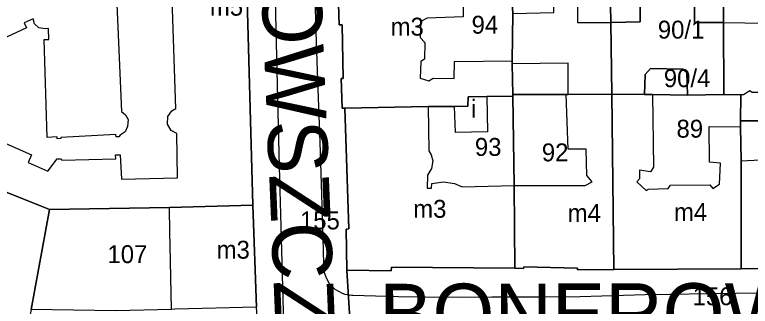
# Model space of a CAD drawing. Extents: x -304109 to -273954, y 21500 to 39796.
# Drawn here: x -293055.4 to -292932, y 31533.5 to 31582.3 of the extents above; entities that cross this region are included whole.
import ezdxf

# ---------------------------------------------------------------- set-up
doc = ezdxf.new("R2010")
doc.units = 0
for name, color, linetype in [('Budynki', 7, 'Continuous'), ('Budynki - opisy', 7, 'Continuous'), ('Działki', 7, 'Continuous'), ('Działki - numery', 7, 'Continuous'), ('krawedzie_ulic', 7, 'Continuous'), ('nazwy_ulic', 7, 'Continuous')]:
    doc.layers.add(name, color=color, linetype=linetype)

msp = doc.modelspace()

# ---------------------------------------------------------------- linework, layer by layer
at = {"layer": 'Budynki'}
for points in [[(-293017.14, 31609.19), (-293015.51, 31550.45), (-293029.5, 31550.06), (-293049.6, 31549.73), (-293062.37, 31554.81), (-293074.77, 31560.27), (-293088.84, 31565.96), (-293099.76, 31570.67)], [(-293057.44, 31560.97), (-293052.65, 31558.87), (-293053.21, 31557.59), (-293049.88, 31556.12), (-293048.3, 31558.19), (-293047.63, 31558.19), (-293047.54, 31557.96), (-293038.5, 31558.18), (-293038.53, 31558.85), (-293037.74, 31558.89), (-293037.54, 31554.79), (-293028.13, 31555.02), (-293028.22, 31562.46), (-293029.18, 31562.96), (-293029.83, 31564.01), (-293029.77, 31565.3), (-293029.07, 31566.23), (-293028.4, 31566.61), (-293029.2, 31590.008)], [(-292919.85, 31588.44), (-292919.7, 31567.51), (-292919.71, 31564.58), (-292925.61, 31564.56), (-292925.63, 31567.66), (-292923.76, 31569.04), (-292924.71, 31570.68), (-292926.29, 31570.68), (-292927.94, 31569.29), (-292931.73, 31569.33), (-292932.09, 31569.58), (-292933.17, 31568.93), (-292933.61, 31568.94), (-292936.47, 31568.99), (-292936.52, 31581.05), (-292929.39, 31580.95), (-292929.39, 31580.38), (-292924.61, 31580.26), (-292922.96, 31582.1), (-292922.84, 31584.12)], [(-293038.36, 31585.44), (-293037.54, 31566.12), (-293036.84, 31565.56), (-293036.4, 31564.77), (-293036.52, 31563.6), (-293036.93, 31562.73), (-293037.77, 31562.14), (-293037.96, 31561.89), (-293038.45, 31561.87), (-293038.47, 31562.25), (-293047.71, 31561.8), (-293047.7, 31561.6), (-293048.3, 31561.57), (-293048.32, 31561.89), (-293050.02, 31561.8), (-293050.53, 31578.17), (-293049.7, 31578.2), (-293049.76, 31580.04), (-293050.36, 31579.97), (-293051.38, 31580.17), (-293052.11, 31580.84), (-293052.35, 31581.66), (-293053.84, 31580.97), (-293053.47, 31580.15), (-293065.88, 31574.4)], [(-292980.25, 31586.24), (-292980.21, 31582), (-292986.23, 31581.79), (-292987.33, 31581.22), (-292987.41, 31578.54), (-292986.64, 31577.68), (-292986.68, 31574.91), (-292987.33, 31574.51), (-292987.41, 31571.74), (-292985.99, 31571.25), (-292985.26, 31571.74), (-292981.74, 31571.66), (-292981.68, 31574.51), (-292971.98, 31574.63), (-292971.97, 31574.14), (-292971.86, 31568.98), (-292971.85, 31568.71), (-292976.24, 31568.64), (-292979.39, 31568.57), (-292979.41, 31567.02), (-292981.64, 31566.98), (-292986.08, 31566.95), (-293000.05, 31566.68), (-293000.53, 31566.68), (-293000.66, 31571.68), (-293000.35, 31571.68), (-293000.49, 31580.67), (-293001.02, 31580.66), (-293001.18, 31585.9)]]:
    msp.add_lwpolyline(points, dxfattribs=at)
for points in [[(-292955.26, 31569.04), (-292962.61, 31568.99), (-292962.61, 31574.24), (-292971.97, 31574.14), (-292971.98, 31574.63), (-292971.89, 31582.55), (-292964.97, 31582.74), (-292965.11, 31586.82), (-292968.81, 31586.87), (-292969.09, 31591.9), (-292971.97, 31592.07), (-292972.09, 31605.88), (-292968.17, 31605.41), (-292968.06, 31605.83), (-292955.76, 31603.35), (-292955.59, 31591.56), (-292957.95, 31591.61), (-292958.3, 31586.89), (-292961.01, 31586.94), (-292961.01, 31581.06), (-292955.43, 31581.06)], [(-292936.62, 31592.46), (-292936.6, 31587.62), (-292939.87, 31587.69), (-292941.39, 31586.23), (-292941.41, 31581.03), (-292936.52, 31581.05), (-292936.47, 31568.99), (-292942.57, 31568.87), (-292942.66, 31572.66), (-292943.35, 31573.22), (-292948.78, 31573.32), (-292949.69, 31572.34), (-292949.8, 31569), (-292955.26, 31569.04), (-292955.43, 31581.06), (-292950.49, 31581.18), (-292950.49, 31589.67), (-292955.57, 31589.87), (-292955.59, 31591.56), (-292955.76, 31603.35), (-292942.27, 31601.17), (-292942.23, 31601.48), (-292936.65, 31600.61), (-292936.63, 31594.49)], [(-292976.24, 31568.64), (-292976.13, 31562.72), (-292981.49, 31562.61), (-292981.64, 31566.98), (-292979.41, 31567.02), (-292979.39, 31568.57)], [(-292954.95, 31539.68), (-292961.03, 31539.62), (-292961.04, 31539.9), (-292970.05, 31540.09), (-292970.07, 31539.85), (-292971.53, 31539.89), (-292971.65, 31553.74), (-292959.72, 31553.72), (-292958.57, 31554.34), (-292959.43, 31555.41), (-292959.58, 31559.84), (-292962.61, 31559.84), (-292962.91, 31568.99), (-292962.61, 31568.99), (-292955.26, 31569.04)], [(-292933.56, 31539.76), (-292954.95, 31539.68), (-292955.26, 31569.04), (-292949.8, 31569), (-292948.44, 31568.99), (-292948.29, 31556.78), (-292948.77, 31556), (-292950.6, 31556.29), (-292950.6, 31554.85), (-292951.08, 31554.32), (-292949.49, 31552.87), (-292949.16, 31553.12), (-292945.79, 31553.21), (-292945.4, 31553.79), (-292938.81, 31553.84), (-292938.33, 31553.21), (-292937.17, 31553.93), (-292937.05, 31557.45), (-292938.86, 31557.64), (-292938.91, 31563.6), (-292933.67, 31563.55), (-292933.58, 31557.89)], [(-292971.53, 31539.89), (-292992.24, 31540.05), (-292992.29, 31539.44), (-292999.74, 31539.55), (-292999.82, 31546.44), (-292999.41, 31546.46), (-293000.05, 31566.68), (-292986.08, 31566.95), (-292985.98, 31559.53), (-292985.55, 31558.85), (-292985.31, 31557.89), (-292985.5, 31556.59), (-292986.18, 31555.48), (-292986.27, 31553.31), (-292985.5, 31553.26), (-292985.45, 31554.08), (-292983.48, 31554.37), (-292981.65, 31554.08), (-292980.4, 31553.5), (-292971.65, 31553.74)], [(-292921.01, 31539.86), (-292933.56, 31539.76), (-292933.58, 31557.89), (-292926.01, 31558.27), (-292925.28, 31557.93), (-292924.8, 31557.16), (-292924.79, 31555.42), (-292921.92, 31555.42), (-292921.94, 31557.62), (-292921.07, 31557.64)], [(-293014.88, 31533.37), (-293028.56, 31532.99), (-293029.14, 31532.98), (-293029.367, 31543.727), (-293029.41, 31545.79), (-293029.5, 31550.06), (-293015.51, 31550.45), (-293015.272, 31544)]]:
    msp.add_lwpolyline(points, close=True, dxfattribs=at)
at = {"layer": 'Działki'}
for points in [[(-293017.14, 31609.19), (-293015.51, 31550.45), (-293029.5, 31550.06), (-293049.6, 31549.73), (-293062.37, 31554.81), (-293074.77, 31560.27), (-293088.84, 31565.96), (-293099.76, 31570.67), (-293097.75, 31578.06), (-293097.29, 31580.11), (-293093.92, 31589.24)], [(-293001.18, 31585.9), (-293001.02, 31580.66), (-293000.49, 31580.67), (-293000.35, 31571.68), (-293000.66, 31571.68), (-293000.53, 31566.68), (-293000.05, 31566.68), (-292999.41, 31546.46), (-292999.82, 31546.44), (-292999.74, 31539.55), (-292998.91, 31525.99), (-292997.96, 31489.33), (-292997.38, 31473.29), (-292997.71, 31473.28), (-292997.61, 31467.24), (-293012.39, 31470.96), (-293012.45, 31473.53), (-293012.7, 31483.26), (-293013.04, 31483.26), (-293013.2, 31495.38), (-293013.62, 31514.47), (-293014.88, 31533.37), (-293015.51, 31550.45), (-293017.14, 31609.19)], [(-292930.94, 31525.92), (-292935.5, 31525.9), (-292943.44, 31525.87), (-292948.8, 31525.8), (-292954.19, 31525.8), (-292965.2, 31525.8), (-292971.3, 31525.8), (-292984.22, 31525.87), (-292998.91, 31525.99), (-292999.74, 31539.55), (-292992.29, 31539.44), (-292992.24, 31540.05), (-292971.53, 31539.89), (-292970.07, 31539.85), (-292970.05, 31540.09), (-292961.04, 31539.9), (-292961.03, 31539.62), (-292954.95, 31539.68), (-292933.56, 31539.76), (-292921.01, 31539.86)]]:
    msp.add_lwpolyline(points, dxfattribs=at)
for points in [[(-292972, 31584.4), (-292971.97, 31592.07), (-292972.09, 31605.88), (-292968.17, 31605.41), (-292968.06, 31605.83), (-292955.76, 31603.35), (-292955.59, 31591.56), (-292955.57, 31589.87), (-292955.43, 31581.06), (-292955.26, 31569.04), (-292962.61, 31568.99), (-292962.91, 31568.99), (-292971.86, 31568.98), (-292971.97, 31574.14), (-292971.98, 31574.63), (-292971.89, 31582.55)], [(-292942.57, 31568.87), (-292942.66, 31572.66), (-292943.35, 31573.22), (-292948.78, 31573.32), (-292949.69, 31572.34), (-292949.8, 31569), (-292955.26, 31569.04), (-292955.43, 31581.06), (-292950.49, 31581.18), (-292950.49, 31589.67), (-292955.57, 31589.87), (-292955.59, 31591.56), (-292955.76, 31603.35), (-292942.27, 31601.17), (-292942.23, 31601.48), (-292936.65, 31600.61), (-292936.63, 31594.49), (-292936.62, 31592.46), (-292936.6, 31587.62), (-292939.87, 31587.69), (-292941.39, 31586.23), (-292941.41, 31581.03), (-292936.52, 31581.05), (-292936.47, 31568.99)], [(-292936.52, 31581.05), (-292936.6, 31587.62), (-292936.62, 31592.46), (-292936.63, 31594.49), (-292936.65, 31600.61), (-292919.92, 31597.95), (-292919.87, 31590.89), (-292919.85, 31588.44), (-292919.7, 31567.51), (-292919.71, 31564.58), (-292921.75, 31564.57), (-292925.61, 31564.56), (-292933.65, 31564.57), (-292933.61, 31568.94), (-292936.47, 31568.99)], [(-292955.57, 31589.87), (-292950.49, 31589.67), (-292950.49, 31581.18), (-292955.43, 31581.06)], [(-292936.6, 31587.62), (-292936.52, 31581.05), (-292941.41, 31581.03), (-292941.39, 31586.23), (-292939.87, 31587.69)], [(-292972, 31584.4), (-292971.89, 31582.55), (-292971.98, 31574.63), (-292971.97, 31574.14), (-292971.86, 31568.98), (-292971.85, 31568.71), (-292976.24, 31568.64), (-292979.39, 31568.57), (-292979.41, 31567.02), (-292981.64, 31566.98), (-292986.08, 31566.95), (-293000.05, 31566.68), (-293000.53, 31566.68), (-293000.66, 31571.68), (-293000.35, 31571.68), (-293000.49, 31580.67), (-293001.02, 31580.66), (-293001.18, 31585.9), (-293000.84, 31585.9), (-292986.22, 31586.14), (-292980.25, 31586.24), (-292980.23, 31584.35)], [(-292949.8, 31569), (-292949.69, 31572.34), (-292948.78, 31573.32), (-292943.35, 31573.22), (-292942.66, 31572.66), (-292942.57, 31568.87), (-292948.44, 31568.99)], [(-292971.85, 31568.71), (-292971.65, 31553.74), (-292971.53, 31539.89), (-292992.24, 31540.05), (-292992.29, 31539.44), (-292999.74, 31539.55), (-292999.82, 31546.44), (-292999.41, 31546.46), (-293000.05, 31566.68), (-292986.08, 31566.95), (-292981.64, 31566.98), (-292979.41, 31567.02), (-292979.39, 31568.57), (-292976.24, 31568.64)], [(-292971.53, 31539.89), (-292971.65, 31553.74), (-292971.85, 31568.71), (-292971.86, 31568.98), (-292962.91, 31568.99), (-292962.61, 31568.99), (-292955.26, 31569.04), (-292954.95, 31539.68), (-292961.03, 31539.62), (-292961.04, 31539.9), (-292970.05, 31540.09), (-292970.07, 31539.85)], [(-292949.8, 31569), (-292948.44, 31568.99), (-292942.57, 31568.87), (-292936.47, 31568.99), (-292933.61, 31568.94), (-292933.65, 31564.57), (-292933.67, 31563.55), (-292933.58, 31557.89), (-292933.56, 31539.76), (-292954.95, 31539.68), (-292955.26, 31569.04)], [(-292933.56, 31539.76), (-292933.58, 31557.89), (-292933.67, 31563.55), (-292933.65, 31564.57), (-292925.61, 31564.56), (-292921.75, 31564.57), (-292921.94, 31557.62), (-292921.07, 31557.64), (-292921.01, 31539.86)], [(-293049.6, 31549.73), (-293052.71, 31532.98), (-293053.5, 31528.96), (-293056.7, 31516.46), (-293057.53, 31513.26), (-293059.72, 31500.03), (-293060.12, 31497.99), (-293060.46, 31496.24), (-293060.74, 31494.81), (-293063.02, 31481.83), (-293067.57, 31483.71), (-293067.45, 31484.01), (-293075.91, 31487.51), (-293076.03, 31487.2), (-293080.64, 31489.11), (-293094.83, 31498.31), (-293088.11, 31508.78), (-293082.34, 31519.21), (-293073.09, 31535.88), (-293062.37, 31554.81)], [(-293015.51, 31550.45), (-293014.88, 31533.37), (-293028.56, 31532.99), (-293029.14, 31532.98), (-293038.5, 31532.76), (-293052.71, 31532.98), (-293049.6, 31549.73), (-293029.5, 31550.06)]]:
    msp.add_lwpolyline(points, close=True, dxfattribs=at)
at = {"layer": 'krawedzie_ulic'}
for points in [[(-293005.13, 31588.853), (-293004.965, 31581.124), (-293004.701, 31572.956), (-293004.495, 31566.927), (-293004.238, 31560.974), (-293003.917, 31550.41), (-293003.758, 31544.922), (-293003.616, 31540.593)], [(-293011.734, 31584.789), (-293011.393, 31570.592), (-293011.099, 31556.912), (-293010.74, 31544.854), (-293010.408, 31532.615), (-293009.831, 31518.881), (-293009.5, 31509.527), (-293009.293, 31500), (-293009.175, 31494.849), (-293008.7, 31481.071), (-293008.33, 31470.174), (-293008.476, 31469.043), (-293008.657, 31468.587), (-293009.355, 31467.526), (-293009.433, 31467.444), (-293010.552, 31466.761), (-293010.902, 31466.632), (-293012.174, 31466.357), (-293017.406, 31467.536), (-293031.583, 31470.834), (-293042.585, 31473.411), (-293049.382, 31474.85), (-293055.061, 31475.937), (-293059.621, 31477.106)], [(-293003.616, 31540.593), (-293003.572, 31539.312), (-293003.215, 31538.253), (-293002.652, 31537.207), (-293001.776, 31536.405), (-293001.745, 31536.385), (-293000.519, 31535.68), (-293000.055, 31535.52), (-292998.873, 31535.374), (-292998.705, 31535.369), (-292991.123, 31535.151), (-292986.531, 31535.104), (-292980.985, 31535.046), (-292975.412, 31535.066), (-292966.562, 31535.104), (-292960.602, 31535.146), (-292949.666, 31535.473), (-292945.548, 31535.524), (-292939.091, 31535.639), (-292929.707, 31535.771)]]:
    msp.add_lwpolyline(points, dxfattribs=at)

# ---------------------------------------------------------------- texts
at = {"layer": 'Budynki - opisy'}
for s, p in [('m5', (-293022.709, 31582.189)), ('m3', (-292992.377, 31578.843)), ('i', (-292978.884, 31565.106)), ('m3', (-292988.587, 31548.325)), ('m4', (-292962.672, 31547.624)), ('m4', (-292944.838, 31547.792)), ('m3', (-293021.568, 31541.476))]:
    msp.add_text(s, height=3, dxfattribs=at).set_placement(p)
at = {"layer": 'Działki - numery'}
for s, p in [('94', (-292978.79, 31579.168)), ('90/1', (-292947.545, 31578.345)), ('90/4', (-292946.54, 31570.21)), ('89', (-292944.41, 31561.75)), ('93', (-292978.242, 31558.694)), ('92', (-292967.005, 31557.78)), ('155', (-293007.59, 31546.38)), ('107', (-293039.889, 31540.727)), ('156', (-292941.71, 31533.67))]:
    msp.add_text(s, height=3, dxfattribs=at).set_placement(p)
at = {"layer": 'nazwy_ulic'}
for s, rotation, p in [('LIBROWSZCZYZNA', 272.36702, (-293015.307, 31617.201)), ('BONEROWSKA', 0.10168, (-292994.28, 31527.26))]:
    msp.add_text(s, height=10, rotation=rotation, dxfattribs=at).set_placement(p)

doc.saveas('drawing.dxf')
